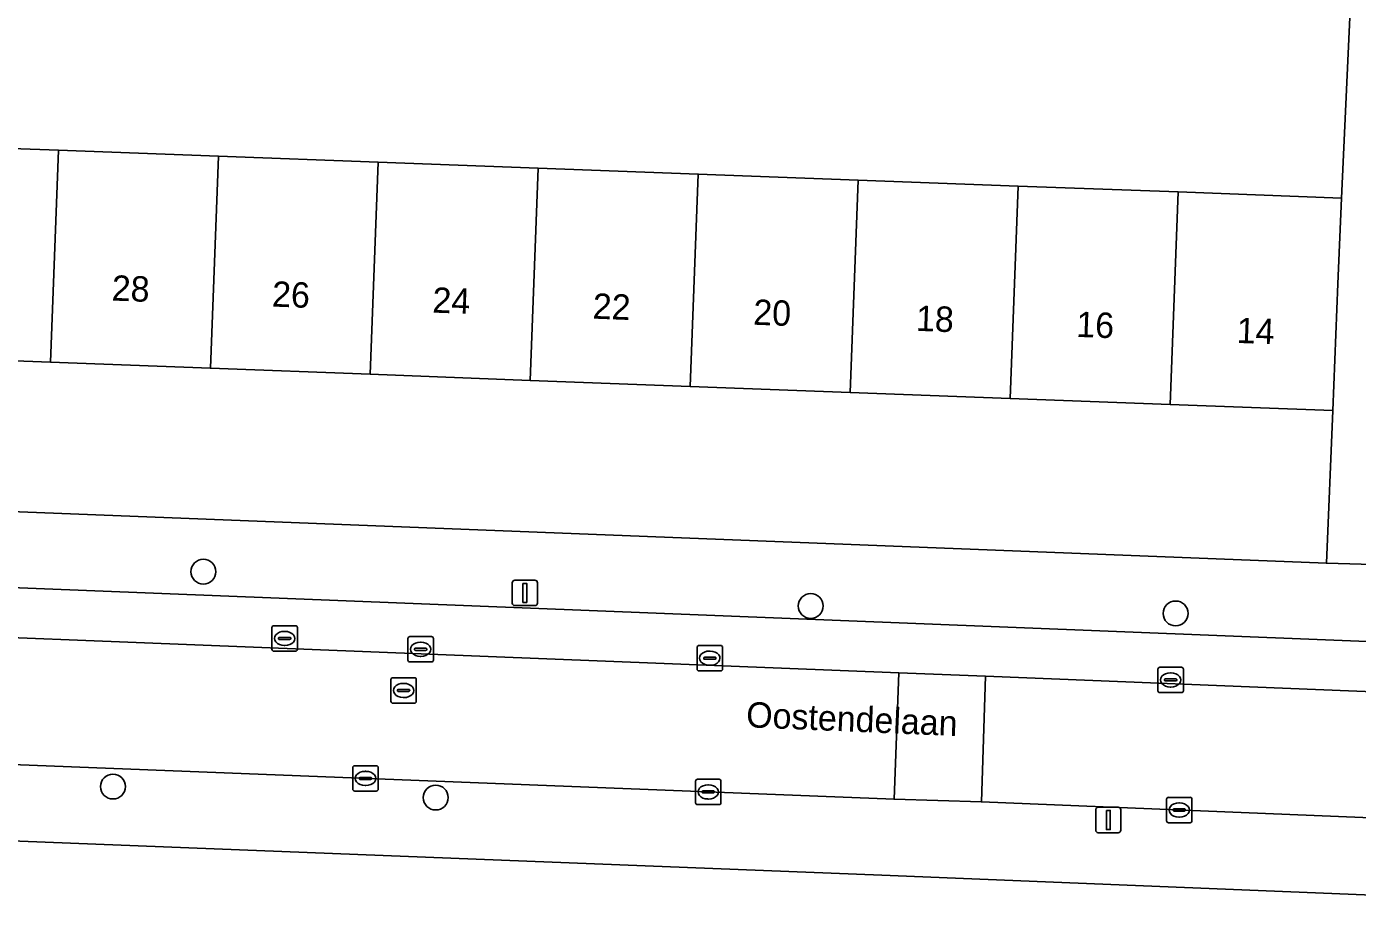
# Model space of a CAD drawing. Extents: x 160732 to 162107, y 387428 to 388479.
# Drawn here: x 161302.4 to 161354.8, y 387536.7 to 387572 of the extents above; entities that cross this region are included whole.
import ezdxf

# ---------------------------------------------------------------- set-up
doc = ezdxf.new("R2010")
doc.units = 0
for name, color, linetype in [('IMGEO_Boom', 7, 'Continuous'), ('IMGEO_Erf', 7, 'Continuous'), ('IMGEO_Kolk', 7, 'Continuous'), ('IMGEO_Lichtmast', 7, 'Continuous'), ('IMGEO_Openbare_ruimte_label', 7, 'Continuous'), ('IMGEO_Pand', 7, 'Continuous'), ('IMGEO_Pand_nummerreeks', 7, 'Continuous'), ('IMGEO_Parkeervlak_open', 7, 'Continuous'), ('IMGEO_Rijbaan_lokaal_open', 7, 'Continuous'), ('IMGEO_Rioolput', 7, 'Continuous'), ('IMGEO_Voetpad_open', 7, 'Continuous')]:
    doc.layers.add(name, color=color, linetype=linetype)

msp = doc.modelspace()

# ---------------------------------------------------------------- linework, layer by layer
at = {"layer": 'IMGEO_Boom'}
for centre in [(161309.375, 387550.5), (161333.295, 387549.15), (161347.665, 387548.857), (161305.812, 387542.039), (161318.525, 387541.606)]:
    msp.add_circle(centre, 0.489, dxfattribs=at)
at = {"layer": 'IMGEO_Erf'}
for points in [[(161297.365, 387567.328), (161303.664, 387567.094), (161309.964, 387566.859), (161316.263, 387566.625), (161322.563, 387566.39), (161328.862, 387566.155), (161335.16, 387565.921), (161341.46, 387565.686), (161347.76, 387565.452), (161354.194, 387565.212), (161354.727, 387576.621)], [(161269.693, 387554.126), (161353.607, 387550.832), (161353.853, 387556.845), (161347.445, 387557.086), (161341.145, 387557.324), (161334.846, 387557.561), (161328.547, 387557.798), (161322.248, 387558.035), (161315.948, 387558.273), (161309.649, 387558.51), (161303.35, 387558.747), (161297.051, 387558.985)], [(161383.777, 387536.605), (161336.101, 387538.546), (161292.814, 387540.26)]]:
    msp.add_lwpolyline(points, dxfattribs=at)
at = {"layer": 'IMGEO_Kolk'}
for p, q in [((161317.432, 387547.02), (161317.432, 387547.872)), ((161317.507, 387547.946), (161318.359, 387547.946)), ((161317.92, 387547.726), (161317.945, 387547.726)), ((161318.433, 387547.872), (161318.433, 387547.02)), ((161317.691, 387547.44), (161317.691, 387547.452)), ((161318.129, 387547.403), (161317.731, 387547.403)), ((161317.734, 387547.489), (161318.132, 387547.489)), ((161318.175, 387547.452), (161318.175, 387547.44)), ((161328.819, 387546.668), (161328.819, 387547.52)), ((161328.894, 387547.594), (161329.746, 387547.594)), ((161329.307, 387547.374), (161329.332, 387547.374)), ((161329.82, 387547.52), (161329.82, 387546.668)), ((161318.359, 387546.946), (161317.507, 387546.946)), ((161317.943, 387547.166), (161317.918, 387547.166)), ((161329.078, 387547.088), (161329.078, 387547.1)), ((161329.516, 387547.051), (161329.118, 387547.051)), ((161329.121, 387547.137), (161329.519, 387547.137)), ((161329.33, 387546.814), (161329.305, 387546.814)), ((161329.562, 387547.1), (161329.562, 387547.088)), ((161346.971, 387545.813), (161346.971, 387546.665)), ((161347.046, 387546.739), (161347.898, 387546.739)), ((161347.972, 387546.665), (161347.972, 387545.813)), ((161329.746, 387546.594), (161328.894, 387546.594)), ((161347.23, 387546.233), (161347.23, 387546.245)), ((161347.668, 387546.196), (161347.27, 387546.196)), ((161347.273, 387546.282), (161347.671, 387546.282)), ((161347.459, 387546.519), (161347.484, 387546.519)), ((161347.714, 387546.245), (161347.714, 387546.233)), ((161347.898, 387545.739), (161347.046, 387545.739)), ((161347.482, 387545.959), (161347.457, 387545.959)), ((161315.258, 387541.933), (161315.258, 387542.785)), ((161315.333, 387542.859), (161316.185, 387542.859)), ((161315.746, 387542.639), (161315.771, 387542.639)), ((161316.259, 387542.785), (161316.259, 387541.933)), ((161315.517, 387542.353), (161315.517, 387542.365)), ((161315.955, 387542.316), (161315.557, 387542.316)), ((161315.56, 387542.402), (161315.958, 387542.402)), ((161315.769, 387542.079), (161315.744, 387542.079)), ((161316.001, 387542.365), (161316.001, 387542.353)), ((161328.757, 387541.403), (161328.757, 387542.255)), ((161328.832, 387542.329), (161329.684, 387542.329)), ((161329.245, 387542.109), (161329.27, 387542.109)), ((161329.758, 387542.255), (161329.758, 387541.403)), ((161316.185, 387541.859), (161315.333, 387541.859)), ((161329.016, 387541.823), (161329.016, 387541.835)), ((161329.454, 387541.786), (161329.056, 387541.786)), ((161329.059, 387541.872), (161329.457, 387541.872)), ((161329.268, 387541.549), (161329.243, 387541.549)), ((161329.5, 387541.835), (161329.5, 387541.823)), ((161347.308, 387540.689), (161347.308, 387541.541)), ((161347.383, 387541.615), (161348.235, 387541.615)), ((161348.309, 387541.541), (161348.309, 387540.689)), ((161329.684, 387541.329), (161328.832, 387541.329)), ((161347.567, 387541.109), (161347.567, 387541.121)), ((161348.005, 387541.072), (161347.607, 387541.072)), ((161347.61, 387541.158), (161348.008, 387541.158)), ((161347.796, 387541.395), (161347.821, 387541.395)), ((161348.051, 387541.121), (161348.051, 387541.109)), ((161348.235, 387540.615), (161347.383, 387540.615)), ((161347.819, 387540.835), (161347.794, 387540.835))]:
    msp.add_line(p, q, dxfattribs=at)
for points in [[(161317.432, 387547.02), (161317.432, 387547.872)], [(161317.507, 387547.946), (161318.359, 387547.946)], [(161318.433, 387547.872), (161318.433, 387547.02)], [(161328.819, 387546.668), (161328.819, 387547.52)], [(161328.894, 387547.594), (161329.746, 387547.594)], [(161329.82, 387547.52), (161329.82, 387546.668)], [(161318.359, 387546.946), (161317.507, 387546.946)], [(161346.971, 387545.813), (161346.971, 387546.665)], [(161347.046, 387546.739), (161347.898, 387546.739)], [(161347.972, 387546.665), (161347.972, 387545.813)], [(161329.746, 387546.594), (161328.894, 387546.594)], [(161347.898, 387545.739), (161347.046, 387545.739)], [(161315.258, 387541.933), (161315.258, 387542.785)], [(161315.333, 387542.859), (161316.185, 387542.859)], [(161316.259, 387542.785), (161316.259, 387541.933)], [(161328.757, 387541.403), (161328.757, 387542.255)], [(161328.832, 387542.329), (161329.684, 387542.329)], [(161329.758, 387542.255), (161329.758, 387541.403)], [(161316.185, 387541.859), (161315.333, 387541.859)], [(161347.308, 387540.689), (161347.308, 387541.541)], [(161347.383, 387541.615), (161348.235, 387541.615)], [(161348.309, 387541.541), (161348.309, 387540.689)], [(161329.684, 387541.329), (161328.832, 387541.329)], [(161348.235, 387540.615), (161347.383, 387540.615)]]:
    msp.add_lwpolyline(points, dxfattribs=at)
for centre, radius, start, end in [((161317.509, 387547.87), 0.0765, 91.552, 178.448), ((161317.509, 387547.87), 0.0765, 91.552, 178.448), ((161318.357, 387547.87), 0.0765, 1.552, 88.448), ((161318.357, 387547.87), 0.0765, 1.552, 88.448), ((161317.731, 387547.449), 0.0403, 85.8775, 175.7526), ((161317.728, 387547.439), 0.0366, 178.938, 274.7102), ((161318.132, 387547.446), 0.043, 264.8664, 352.4533), ((161318.136, 387547.451), 0.0386, 1.7309, 96.639), ((161328.896, 387547.518), 0.0765, 91.552, 178.448), ((161328.896, 387547.518), 0.0765, 91.552, 178.448), ((161329.744, 387547.518), 0.0765, 1.552, 88.448), ((161329.744, 387547.518), 0.0765, 1.552, 88.448), ((161317.509, 387547.022), 0.0765, 181.552, 268.448), ((161317.509, 387547.022), 0.0765, 181.552, 268.448), ((161318.357, 387547.022), 0.0765, 271.552, 358.448), ((161318.357, 387547.022), 0.0765, 271.552, 358.448), ((161328.896, 387546.67), 0.0765, 181.552, 268.448), ((161328.896, 387546.67), 0.0765, 181.552, 268.448), ((161329.118, 387547.097), 0.0403, 85.8775, 175.7526), ((161329.115, 387547.087), 0.0366, 178.938, 274.7102), ((161329.519, 387547.094), 0.043, 264.8664, 352.4533), ((161329.523, 387547.099), 0.0386, 1.7309, 96.639), ((161329.744, 387546.67), 0.0765, 271.552, 358.448), ((161329.744, 387546.67), 0.0765, 271.552, 358.448), ((161347.048, 387546.663), 0.0765, 91.552, 178.448), ((161347.048, 387546.663), 0.0765, 91.552, 178.448), ((161347.896, 387546.663), 0.0765, 1.552, 88.448), ((161347.896, 387546.663), 0.0765, 1.552, 88.448), ((161347.27, 387546.242), 0.0403, 85.8775, 175.7526), ((161347.267, 387546.232), 0.0366, 178.938, 274.7102), ((161347.671, 387546.239), 0.043, 264.8664, 352.4533), ((161347.675, 387546.244), 0.0386, 1.7309, 96.639), ((161347.048, 387545.815), 0.0765, 181.552, 268.448), ((161347.048, 387545.815), 0.0765, 181.552, 268.448), ((161347.896, 387545.815), 0.0765, 271.552, 358.448), ((161347.896, 387545.815), 0.0765, 271.552, 358.448), ((161315.335, 387542.783), 0.0765, 91.552, 178.448), ((161315.335, 387542.783), 0.0765, 91.552, 178.448), ((161316.183, 387542.783), 0.0765, 1.552, 88.448), ((161316.183, 387542.783), 0.0765, 1.552, 88.448), ((161315.557, 387542.362), 0.0403, 85.8775, 175.7526), ((161315.554, 387542.352), 0.0366, 178.938, 274.7102), ((161315.958, 387542.359), 0.043, 264.8664, 352.4533), ((161315.962, 387542.364), 0.0386, 1.7309, 96.639), ((161328.834, 387542.253), 0.0765, 91.552, 178.448), ((161328.834, 387542.253), 0.0765, 91.552, 178.448), ((161329.682, 387542.253), 0.0765, 1.552, 88.448), ((161329.682, 387542.253), 0.0765, 1.552, 88.448), ((161315.335, 387541.935), 0.0765, 181.552, 268.448), ((161315.335, 387541.935), 0.0765, 181.552, 268.448), ((161316.183, 387541.935), 0.0765, 271.552, 358.448), ((161316.183, 387541.935), 0.0765, 271.552, 358.448), ((161329.056, 387541.832), 0.0403, 85.8775, 175.7526), ((161329.053, 387541.822), 0.0366, 178.938, 274.7102), ((161329.457, 387541.829), 0.043, 264.8664, 352.4533), ((161329.461, 387541.834), 0.0386, 1.7309, 96.639), ((161347.385, 387541.539), 0.0765, 91.552, 178.448), ((161347.385, 387541.539), 0.0765, 91.552, 178.448), ((161348.233, 387541.539), 0.0765, 1.552, 88.448), ((161348.233, 387541.539), 0.0765, 1.552, 88.448), ((161328.834, 387541.405), 0.0765, 181.552, 268.448), ((161328.834, 387541.405), 0.0765, 181.552, 268.448), ((161329.682, 387541.405), 0.0765, 271.552, 358.448), ((161329.682, 387541.405), 0.0765, 271.552, 358.448), ((161347.607, 387541.118), 0.0403, 85.8775, 175.7526), ((161347.604, 387541.108), 0.0366, 178.938, 274.7102), ((161348.008, 387541.115), 0.043, 264.8664, 352.4533), ((161348.012, 387541.12), 0.0386, 1.7309, 96.639), ((161347.385, 387540.691), 0.0765, 181.552, 268.448), ((161347.385, 387540.691), 0.0765, 181.552, 268.448), ((161348.233, 387540.691), 0.0765, 271.552, 358.448), ((161348.233, 387540.691), 0.0765, 271.552, 358.448)]:
    msp.add_arc(centre, radius, start, end, dxfattribs=at)
for centre, major_axis, ratio, start_param, end_param in [((161317.919, 387547.446), (-0.387, 0.002), 0.722429, 4.712389, 7.853982), ((161317.944, 387547.446), (-0.39, 0.002), 0.717154, 1.570796, 4.712389), ((161329.306, 387547.094), (-0.387, 0.002), 0.722429, 4.712389, 7.853982), ((161329.331, 387547.094), (-0.39, 0.002), 0.717154, 1.570796, 4.712389), ((161347.458, 387546.239), (-0.387, 0.002), 0.722429, 4.712389, 7.853982), ((161347.483, 387546.239), (-0.39, 0.002), 0.717154, 1.570796, 4.712389), ((161315.745, 387542.359), (-0.387, 0.002), 0.722429, 4.712389, 7.853982), ((161315.77, 387542.359), (-0.39, 0.002), 0.717154, 1.570796, 4.712389), ((161329.244, 387541.829), (-0.387, 0.002), 0.722429, 4.712389, 7.853982), ((161329.269, 387541.829), (-0.39, 0.002), 0.717154, 1.570796, 4.712389), ((161347.795, 387541.115), (-0.387, 0.002), 0.722429, 4.712389, 7.853982), ((161347.82, 387541.115), (-0.39, 0.002), 0.717154, 1.570796, 4.712389)]:
    msp.add_ellipse(centre, major_axis=major_axis, ratio=ratio, start_param=start_param, end_param=end_param, dxfattribs=at)
at = {"layer": 'IMGEO_Lichtmast'}
for p, q in [((161321.542, 387549.264), (161321.542, 387550.064)), ((161321.542, 387550.064), (161321.542, 387549.264)), ((161321.642, 387550.164), (161322.432, 387550.164)), ((161322.432, 387550.164), (161321.642, 387550.164)), ((161322.532, 387550.064), (161322.532, 387549.264)), ((161322.532, 387549.264), (161322.532, 387550.064)), ((161322.432, 387549.164), (161321.642, 387549.164)), ((161321.642, 387549.164), (161322.432, 387549.164)), ((161344.519, 387540.323), (161344.519, 387541.123)), ((161344.519, 387541.123), (161344.519, 387540.323)), ((161344.619, 387541.223), (161345.409, 387541.223)), ((161345.409, 387541.223), (161344.619, 387541.223)), ((161345.509, 387541.123), (161345.509, 387540.323)), ((161345.509, 387540.323), (161345.509, 387541.123)), ((161345.409, 387540.223), (161344.619, 387540.223)), ((161344.619, 387540.223), (161345.409, 387540.223))]:
    msp.add_line(p, q, dxfattribs=at)
for points in [[(161321.962, 387550.039), (161322.112, 387550.039), (161322.112, 387549.289), (161321.962, 387549.289), (161321.962, 387550.039)], [(161344.939, 387541.098), (161345.089, 387541.098), (161345.089, 387540.348), (161344.939, 387540.348), (161344.939, 387541.098)]]:
    msp.add_lwpolyline(points, dxfattribs=at)
for centre, start, end in [((161321.642, 387550.064), 90, 180), ((161321.642, 387550.064), 90, 180), ((161322.432, 387550.064), 0, 90), ((161322.432, 387550.064), 360, 90), ((161321.642, 387549.264), 180, 270), ((161321.642, 387549.264), 180, 270), ((161322.432, 387549.264), 270, 0), ((161322.432, 387549.264), 270, 0), ((161344.619, 387541.123), 90, 180), ((161344.619, 387541.123), 90, 180), ((161345.409, 387541.123), 0, 90), ((161345.409, 387541.123), 360, 90), ((161344.619, 387540.323), 180, 270), ((161344.619, 387540.323), 180, 270), ((161345.409, 387540.323), 270, 0), ((161345.409, 387540.323), 270, 0)]:
    msp.add_arc(centre, 0.1, start, end, dxfattribs=at)
at = {"layer": 'IMGEO_Pand'}
for points in [[(161297.051, 387558.985), (161303.35, 387558.747), (161303.664, 387567.094), (161297.365, 387567.328)], [(161303.35, 387558.747), (161309.649, 387558.51), (161309.964, 387566.859), (161303.664, 387567.094)], [(161316.263, 387566.625), (161309.964, 387566.859), (161309.649, 387558.51), (161315.948, 387558.273)], [(161322.563, 387566.39), (161316.263, 387566.625), (161315.948, 387558.273), (161322.248, 387558.035)], [(161322.248, 387558.035), (161328.547, 387557.798), (161328.862, 387566.155), (161322.563, 387566.39)], [(161335.16, 387565.921), (161328.862, 387566.155), (161328.547, 387557.798), (161334.846, 387557.561)], [(161334.846, 387557.561), (161341.145, 387557.324), (161341.46, 387565.686), (161335.16, 387565.921)], [(161347.76, 387565.452), (161341.46, 387565.686), (161341.145, 387557.324), (161347.445, 387557.086)], [(161354.057, 387561.841), (161354.194, 387565.212), (161347.76, 387565.452), (161347.445, 387557.086), (161353.853, 387556.845)]]:
    msp.add_lwpolyline(points, close=True, dxfattribs=at)
at = {"layer": 'IMGEO_Parkeervlak_open'}
for points in [[(161415.466, 387545.346), (161337.101, 387548.471), (161273.083, 387551.023)], [(161270.073, 387549.169), (161336.764, 387546.512), (161340.181, 387546.381), (161402.573, 387543.862), (161406.058, 387543.721), (161418.624, 387543.214)]]:
    msp.add_lwpolyline(points, dxfattribs=at)
at = {"layer": 'IMGEO_Rijbaan_lokaal_open'}
for points in [[(161270.073, 387549.169), (161269.659, 387549.148), (161269.429, 387544.177), (161336.575, 387541.542), (161336.764, 387546.512)], [(161336.764, 387546.512), (161336.575, 387541.542), (161340.016, 387541.435), (161340.181, 387546.381)], [(161340.181, 387546.381), (161340.016, 387541.435), (161402.335, 387538.88), (161402.573, 387543.862)]]:
    msp.add_lwpolyline(points, close=True, dxfattribs=at)
at = {"layer": 'IMGEO_Rioolput'}
for p, q in [((161312.074, 387547.445), (161312.074, 387548.297)), ((161312.149, 387548.371), (161313.001, 387548.371)), ((161313.075, 387548.297), (161313.075, 387547.445)), ((161312.333, 387547.865), (161312.333, 387547.877)), ((161312.771, 387547.828), (161312.373, 387547.828)), ((161312.376, 387547.914), (161312.774, 387547.914)), ((161312.562, 387548.151), (161312.587, 387548.151)), ((161312.817, 387547.877), (161312.817, 387547.865)), ((161313.001, 387547.371), (161312.149, 387547.371)), ((161312.585, 387547.591), (161312.56, 387547.591)), ((161316.758, 387545.397), (161316.758, 387546.249)), ((161316.833, 387546.323), (161317.685, 387546.323)), ((161317.759, 387546.249), (161317.759, 387545.397)), ((161317.017, 387545.817), (161317.017, 387545.829)), ((161317.455, 387545.78), (161317.057, 387545.78)), ((161317.06, 387545.866), (161317.458, 387545.866)), ((161317.246, 387546.103), (161317.271, 387546.103)), ((161317.501, 387545.829), (161317.501, 387545.817)), ((161317.685, 387545.323), (161316.833, 387545.323)), ((161317.269, 387545.543), (161317.244, 387545.543))]:
    msp.add_line(p, q, dxfattribs=at)
for points in [[(161312.074, 387547.445), (161312.074, 387548.297)], [(161312.149, 387548.371), (161313.001, 387548.371)], [(161313.075, 387548.297), (161313.075, 387547.445)], [(161313.001, 387547.371), (161312.149, 387547.371)], [(161316.758, 387545.397), (161316.758, 387546.249)], [(161316.833, 387546.323), (161317.685, 387546.323)], [(161317.759, 387546.249), (161317.759, 387545.397)], [(161317.685, 387545.323), (161316.833, 387545.323)]]:
    msp.add_lwpolyline(points, dxfattribs=at)
for centre, radius, start, end in [((161312.151, 387548.295), 0.0765, 91.552, 178.448), ((161312.151, 387548.295), 0.0765, 91.552, 178.448), ((161312.999, 387548.295), 0.0765, 1.552, 88.448), ((161312.999, 387548.295), 0.0765, 1.552, 88.448), ((161312.373, 387547.874), 0.0403, 85.8775, 175.7526), ((161312.37, 387547.864), 0.0366, 178.938, 274.7102), ((161312.774, 387547.871), 0.043, 264.8664, 352.4533), ((161312.778, 387547.876), 0.0386, 1.7309, 96.639), ((161312.151, 387547.447), 0.0765, 181.552, 268.448), ((161312.151, 387547.447), 0.0765, 181.552, 268.448), ((161312.999, 387547.447), 0.0765, 271.552, 358.448), ((161312.999, 387547.447), 0.0765, 271.552, 358.448), ((161316.835, 387546.247), 0.0765, 91.552, 178.448), ((161316.835, 387546.247), 0.0765, 91.552, 178.448), ((161317.683, 387546.247), 0.0765, 1.552, 88.448), ((161317.683, 387546.247), 0.0765, 1.552, 88.448), ((161317.057, 387545.826), 0.0403, 85.8775, 175.7526), ((161317.054, 387545.816), 0.0366, 178.938, 274.7102), ((161317.458, 387545.823), 0.043, 264.8664, 352.4533), ((161317.462, 387545.828), 0.0386, 1.7309, 96.639), ((161316.835, 387545.399), 0.0765, 181.552, 268.448), ((161316.835, 387545.399), 0.0765, 181.552, 268.448), ((161317.683, 387545.399), 0.0765, 271.552, 358.448), ((161317.683, 387545.399), 0.0765, 271.552, 358.448)]:
    msp.add_arc(centre, radius, start, end, dxfattribs=at)
for centre, major_axis, ratio, start_param, end_param in [((161312.561, 387547.871), (-0.387, 0.002), 0.722429, 4.712389, 7.853982), ((161312.586, 387547.871), (-0.39, 0.002), 0.717154, 1.570796, 4.712389), ((161317.245, 387545.823), (-0.387, 0.002), 0.722429, 4.712389, 7.853982), ((161317.27, 387545.823), (-0.39, 0.002), 0.717154, 1.570796, 4.712389)]:
    msp.add_ellipse(centre, major_axis=major_axis, ratio=ratio, start_param=start_param, end_param=end_param, dxfattribs=at)
at = {"layer": 'IMGEO_Voetpad_open'}
for points in [[(161297.898, 387581.497), (161304.196, 387581.225), (161310.496, 387580.953), (161311.49, 387580.91), (161313.172, 387580.835), (161313.178, 387580.969), (161316.798, 387580.809), (161323.096, 387580.53), (161329.393, 387580.251), (161335.688, 387579.973), (161341.988, 387579.694), (161347.645, 387579.443), (161350.913, 387579.368), (161350.915, 387579.472), (161354.814, 387579.326), (161354.727, 387576.621), (161354.194, 387565.212), (161354.057, 387561.841), (161353.853, 387556.845), (161353.607, 387550.832), (161353.621, 387550.831), (161356.325, 387550.755)], [(161419.7, 387549.08), (161418.312, 387548.301), (161417.392, 387548.301), (161396.022, 387549.16), (161394.545, 387549.219), (161356.438, 387550.752), (161356.325, 387550.755), (161353.621, 387550.831), (161353.607, 387550.832), (161269.693, 387554.126)], [(161273.083, 387551.023), (161337.101, 387548.471), (161415.466, 387545.346)], [(161340.016, 387541.435), (161336.575, 387541.542), (161269.429, 387544.177), (161268.893, 387541.207), (161291.345, 387540.318), (161292.814, 387540.26), (161336.101, 387538.546), (161383.777, 387536.605), (161393.875, 387536.2), (161395.499, 387536.135), (161408.29, 387535.622), (161410.801, 387535.524), (161418.153, 387535.227)], [(161419.293, 387534.744), (161419.086, 387538.188), (161405.82, 387538.734), (161402.335, 387538.88), (161340.016, 387541.435)]]:
    msp.add_lwpolyline(points, dxfattribs=at)

# ---------------------------------------------------------------- texts
at = {"layer": 'IMGEO_Openbare_ruimte_label'}
msp.add_text('Oostendelaan', height=1, rotation=357.5926, dxfattribs=at).set_placement((161330.737, 387544.378))
at = {"layer": 'IMGEO_Pand_nummerreeks'}
for s, p in [('28', (161305.751, 387561.178)), ('26', (161312.064, 387560.941)), ('24', (161318.381, 387560.704)), ('22', (161324.694, 387560.466)), ('20', (161331.017, 387560.227)), ('18', (161337.425, 387559.986)), ('16', (161343.738, 387559.748)), ('14', (161350.055, 387559.51))]:
    msp.add_text(s, height=1, rotation=357.8429, dxfattribs=at).set_placement(p)

doc.saveas('drawing.dxf')
